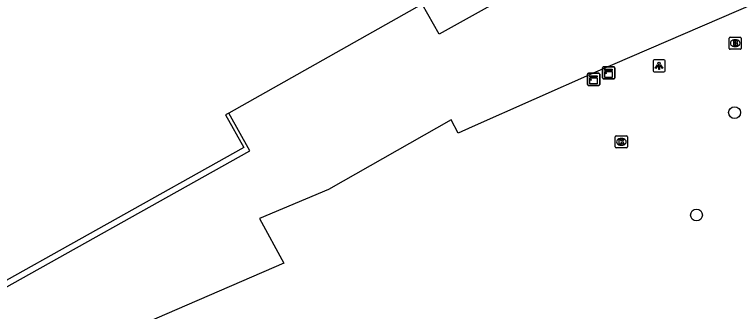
# Model space of a CAD drawing. Extents: x 161087 to 161922, y 382574 to 383873.
# Drawn here: x 161621.2 to 161681.2, y 383253.7 to 383278.2 of the extents above; entities that cross this region are included whole.
import ezdxf

# ---------------------------------------------------------------- set-up
doc = ezdxf.new("R2010")
doc.units = 0
for name, color, linetype in [('IMGEO_Boom', 7, 'Continuous'), ('IMGEO_Brandkraan', 7, 'Continuous'), ('IMGEO_Kast', 7, 'Continuous'), ('IMGEO_Kolk', 7, 'Continuous'), ('IMGEO_Lichtpunt', 7, 'Continuous'), ('IMGEO_Pand', 7, 'Continuous'), ('IMGEO_Pand_overbouw', 7, 'Continuous'), ('IMGEO_Voetgangersgebied_open', 7, 'Continuous')]:
    doc.layers.add(name, color=color, linetype=linetype)

msp = doc.modelspace()

# ---------------------------------------------------------------- linework, layer by layer
at = {"layer": 'IMGEO_Boom'}
for centre in [(161680.658, 383270.081), (161677.513, 383261.622)]:
    msp.add_circle(centre, 0.489, dxfattribs=at)
at = {"layer": 'IMGEO_Brandkraan'}
for p, q in [((161680.209, 383275.388), (161680.209, 383276.24)), ((161680.284, 383276.314), (161681.136, 383276.314)), ((161681.21, 383276.24), (161681.21, 383275.388)), ((161680.697, 383276.094), (161680.722, 383276.094)), ((161681.136, 383275.314), (161680.284, 383275.314)), ((161680.72, 383275.534), (161680.695, 383275.534))]:
    msp.add_line(p, q, dxfattribs=at)
for points in [[(161680.209, 383275.388), (161680.209, 383276.24)], [(161680.284, 383276.314), (161681.136, 383276.314)], [(161681.21, 383276.24), (161681.21, 383275.388)], [(161680.557, 383276.014), (161680.557, 383275.614), (161680.77, 383275.614)], [(161680.788, 383276.014), (161680.557, 383276.014)], [(161680.736, 383275.933), (161680.682, 383275.933), (161680.682, 383275.857)], [(161680.682, 383275.857), (161680.735, 383275.857)], [(161680.744, 383275.781), (161680.682, 383275.781), (161680.682, 383275.7)], [(161680.682, 383275.7), (161680.744, 383275.7)], [(161681.136, 383275.314), (161680.284, 383275.314)]]:
    msp.add_lwpolyline(points, dxfattribs=at)
for centre, radius, start, end in [((161680.286, 383276.238), 0.0765, 91.55205, 178.44795), ((161680.286, 383276.238), 0.0765, 91.55205, 178.44795), ((161681.134, 383276.238), 0.0765, 1.55205, 88.44795), ((161681.134, 383276.238), 0.0765, 1.55205, 88.44795), ((161680.737, 383275.895), 0.0379, 267.82845, 90.93552), ((161680.745, 383275.74), 0.0404, 269.87594, 90.50774), ((161680.776, 383275.865), 0.251, 268.66757, 293.53466), ((161680.792, 383275.869), 0.145, 59.4692, 91.53667), ((161680.817, 383275.916), 0.0922, 285.51372, 58.15012), ((161680.822, 383275.724), 0.105, 301.31148, 78.98903), ((161680.286, 383275.39), 0.0765, 181.55205, 268.44795), ((161680.286, 383275.39), 0.0765, 181.55205, 268.44795), ((161681.134, 383275.39), 0.0765, 271.55205, 358.44795), ((161681.134, 383275.39), 0.0765, 271.55205, 358.44795)]:
    msp.add_arc(centre, radius, start, end, dxfattribs=at)
for centre, major_axis, ratio, start_param, end_param in [((161680.696, 383275.814), (-0.387, 0.002), 0.722429, 4.712389, 7.853982), ((161680.721, 383275.814), (-0.39, 0.002), 0.717154, 1.570796, 4.712389)]:
    msp.add_ellipse(centre, major_axis=major_axis, ratio=ratio, start_param=start_param, end_param=end_param, dxfattribs=at)
at = {"layer": 'IMGEO_Kast'}
for p, q in [((161669.757, 383272.944), (161669.757, 383273.785)), ((161669.757, 383273.785), (161669.757, 383272.944)), ((161669.832, 383273.869), (161670.673, 383273.869)), ((161670.673, 383273.869), (161669.832, 383273.869)), ((161670.757, 383273.794), (161670.757, 383272.953)), ((161670.757, 383272.953), (161670.757, 383273.794)), ((161668.514, 383272.404), (161668.514, 383273.245)), ((161668.514, 383273.245), (161668.514, 383272.404)), ((161668.589, 383273.329), (161669.43, 383273.329)), ((161669.43, 383273.329), (161668.589, 383273.329)), ((161669.514, 383273.254), (161669.514, 383272.413)), ((161669.514, 383272.413), (161669.514, 383273.254)), ((161670.682, 383272.869), (161669.841, 383272.869)), ((161669.841, 383272.869), (161670.682, 383272.869)), ((161669.439, 383272.329), (161668.598, 383272.329)), ((161668.598, 383272.329), (161669.439, 383272.329))]:
    msp.add_line(p, q, dxfattribs=at)
for points in [[(161669.952, 383273.659), (161670.552, 383273.659), (161670.552, 383273.574), (161669.952, 383273.574), (161669.952, 383273.659)], [(161669.952, 383273.484), (161670.552, 383273.484), (161670.552, 383272.995), (161669.952, 383272.995), (161669.952, 383273.484)], [(161668.709, 383273.119), (161669.309, 383273.119), (161669.309, 383273.034), (161668.709, 383273.034), (161668.709, 383273.119)], [(161668.709, 383272.944), (161669.309, 383272.944), (161669.309, 383272.455), (161668.709, 383272.455), (161668.709, 383272.944)]]:
    msp.add_lwpolyline(points, dxfattribs=at)
for centre in [(161670.036, 383273.333), (161668.793, 383272.793)]:
    msp.add_circle(centre, 0.0377, dxfattribs=at)
for centre, start, end in [((161669.835, 383273.791), 92.4484, 184.28452), ((161669.835, 383273.791), 92.4484, 184.28452), ((161670.679, 383273.791), 2.4484, 94.28452), ((161670.679, 383273.791), 2.4484, 94.28452), ((161668.592, 383273.251), 92.4484, 184.28452), ((161668.592, 383273.251), 92.4484, 184.28452), ((161669.436, 383273.251), 2.4484, 94.28452), ((161669.436, 383273.251), 2.4484, 94.28452), ((161669.835, 383272.947), 182.4484, 274.28452), ((161669.835, 383272.947), 182.4484, 274.28452), ((161670.679, 383272.947), 272.4484, 4.28452), ((161670.679, 383272.947), 272.4484, 4.28452), ((161668.592, 383272.407), 182.4484, 274.28452), ((161668.592, 383272.407), 182.4484, 274.28452), ((161669.436, 383272.407), 272.4484, 4.28452), ((161669.436, 383272.407), 272.4484, 4.28452)]:
    msp.add_arc(centre, 0.0779, start, end, dxfattribs=at)
at = {"layer": 'IMGEO_Kolk'}
for p, q in [((161670.805, 383267.242), (161670.805, 383268.094)), ((161670.88, 383268.168), (161671.732, 383268.168)), ((161671.293, 383267.948), (161671.318, 383267.948)), ((161671.806, 383268.094), (161671.806, 383267.242)), ((161671.316, 383267.388), (161671.291, 383267.388)), ((161671.732, 383267.168), (161670.88, 383267.168))]:
    msp.add_line(p, q, dxfattribs=at)
for points in [[(161670.805, 383267.242), (161670.805, 383268.094)], [(161670.88, 383268.168), (161671.732, 383268.168)], [(161671.126, 383267.868), (161671.249, 383267.868), (161671.249, 383267.717), (161671.379, 383267.868), (161671.543, 383267.868), (161671.397, 383267.717), (161671.55, 383267.468), (161671.398, 383267.468), (161671.313, 383267.632), (161671.249, 383267.565), (161671.249, 383267.468), (161671.126, 383267.468), (161671.126, 383267.868)], [(161671.806, 383268.094), (161671.806, 383267.242)], [(161671.732, 383267.168), (161670.88, 383267.168)]]:
    msp.add_lwpolyline(points, dxfattribs=at)
for centre, start, end in [((161670.882, 383268.092), 91.55205, 178.44795), ((161670.882, 383268.092), 91.55205, 178.44795), ((161671.73, 383268.092), 1.55205, 88.44795), ((161671.73, 383268.092), 1.55205, 88.44795), ((161670.882, 383267.244), 181.55205, 268.44795), ((161670.882, 383267.244), 181.55205, 268.44795), ((161671.73, 383267.244), 271.55205, 358.44795), ((161671.73, 383267.244), 271.55205, 358.44795)]:
    msp.add_arc(centre, 0.0765, start, end, dxfattribs=at)
for centre, major_axis, ratio, start_param, end_param in [((161671.292, 383267.668), (-0.387, 0.002), 0.722429, 4.712389, 7.853982), ((161671.317, 383267.668), (-0.39, 0.002), 0.717154, 1.570796, 4.712389)]:
    msp.add_ellipse(centre, major_axis=major_axis, ratio=ratio, start_param=start_param, end_param=end_param, dxfattribs=at)
at = {"layer": 'IMGEO_Lichtpunt'}
for p, q in [((161674.825, 383274.448), (161674.017, 383274.448)), ((161674.825, 383274.448), (161674.017, 383274.448)), ((161673.923, 383274.353), (161673.923, 383273.546)), ((161673.923, 383274.353), (161673.923, 383273.546)), ((161674.919, 383273.546), (161674.919, 383274.353)), ((161674.919, 383273.546), (161674.919, 383274.353)), ((161674.017, 383273.452), (161674.825, 383273.452)), ((161674.017, 383273.452), (161674.825, 383273.452))]:
    msp.add_line(p, q, dxfattribs=at)
for points in [[(161674.297, 383274.017), (161674.336, 383273.989), (161674.148, 383273.727), (161674.11, 383273.754), (161674.297, 383274.017)], [(161674.399, 383273.969), (161674.446, 383273.969), (161674.446, 383273.647), (161674.399, 383273.647), (161674.399, 383273.969)], [(161674.509, 383273.989), (161674.547, 383274.016), (161674.734, 383273.754), (161674.695, 383273.726), (161674.509, 383273.989)]]:
    msp.add_lwpolyline(points, dxfattribs=at)
msp.add_circle((161674.422, 383274.151), 0.0994, dxfattribs=at)
for centre, start, end in [((161674.017, 383274.353), 90, 180), ((161674.017, 383274.353), 90, 180), ((161674.825, 383274.353), 0, 90), ((161674.825, 383274.353), 0, 90), ((161674.017, 383273.546), 180, 270), ((161674.017, 383273.546), 180, 270), ((161674.825, 383273.546), 270, 0), ((161674.825, 383273.546), 270, 360)]:
    msp.add_arc(centre, 0.0946, start, end, dxfattribs=at)
at = {"layer": 'IMGEO_Pand'}
msp.add_lwpolyline([(161664.476, 383281.173), (161656.246, 383276.55), (161654.854, 383279.029), (161638.859, 383270.042), (161638.597, 383269.895), (161640.098, 383267.211), (161617.434, 383254.536), (161609.43, 383268.85), (161609.003, 383268.61), (161604.665, 383266.166), (161591.129, 383290.286)], dxfattribs=at)
at = {"layer": 'IMGEO_Pand_overbouw'}
msp.add_lwpolyline([(161638.859, 383270.042), (161638.597, 383269.895), (161640.098, 383267.211), (161617.434, 383254.536), (161609.43, 383268.85), (161609.003, 383268.61), (161617.245, 383253.869), (161640.599, 383266.93)], close=True, dxfattribs=at)
at = {"layer": 'IMGEO_Voetgangersgebied_open'}
msp.add_lwpolyline([(161701.415, 383287.367), (161669.162, 383273.421), (161658.976, 383268.91), (161657.81, 383268.389), (161657.229, 383269.478), (161647.094, 383263.721), (161641.408, 383261.33), (161643.415, 383257.649), (161625.724, 383250), (161620.744, 383247.847), (161619.707, 383249.567), (161614.226, 383247.354), (161613.468, 383248.69)], dxfattribs=at)

doc.saveas('drawing.dxf')
